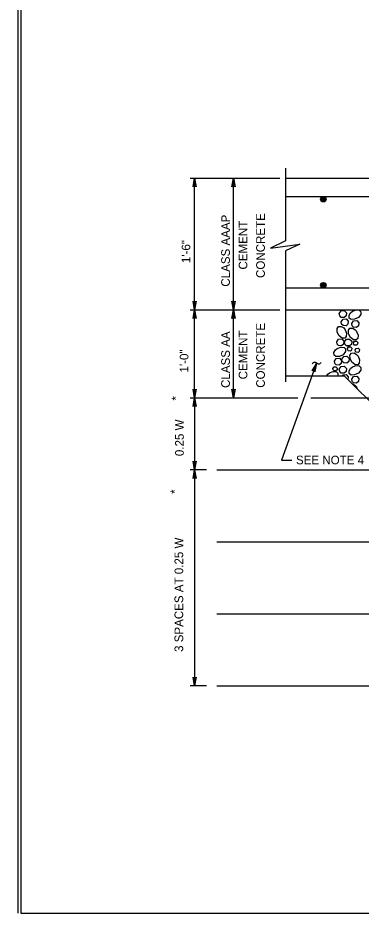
# Model space of a CAD drawing. Extents: x 636530 to 644067, y 294168 to 299122.
# Drawn here: x 643250.8 to 643369.9, y 295965.5 to 296276.1 of the extents above; entities that cross this region are included whole.
import ezdxf

# ---------------------------------------------------------------- set-up
doc = ezdxf.new("R2010")
doc.units = 0
doc.layers.add('1', color=7, linetype='Continuous')

msp = doc.modelspace()

# ---------------------------------------------------------------- linework, layer by layer
at = {"layer": '1'}
for p, q in [((643250.78, 296529.48), (643250.78, 295965.48)), ((643251.78, 296529.48), (643251.78, 295965.48)), ((643343.64, 296224.02), (643343.64, 296198.82)), ((643310.56, 296220.52), (643341.75, 296220.52)), ((643312.13, 296144.32), (643312.13, 296220.52)), ((643325.63, 296174.8), (643325.63, 296220.52)), ((643343.64, 296220.52), (643485.99, 296220.52)), ((643343.64, 296214.17), (643390.74, 296214.17)), ((643343.64, 296195.3), (643343.64, 296149.89)), ((643343.64, 296182.42), (643390.74, 296182.42)), ((643310.56, 296174.8), (643341.75, 296174.8)), ((643325.63, 296144.32), (643325.63, 296174.8)), ((643343.64, 296174.8), (643485.99, 296174.8)), ((643354.42, 296156.27), (643342.32, 296122.66)), ((643343.64, 296151.94), (643364.07, 296151.94)), ((643394.55, 296121.46), (643364.07, 296151.94)), ((643310.56, 296144.32), (643347.91, 296144.32)), ((643312.13, 296144.32), (643312.13, 296044.32)), ((643352.45, 296144.32), (643407.5, 296144.32)), ((643342.32, 296122.66), (643345.83, 296122.66)), ((643316.23, 296119.32), (643310.56, 296119.32)), ((643319.79, 296119.32), (643713.15, 296119.32)), ((643319.79, 296094.32), (643713.15, 296094.32)), ((643319.79, 296069.32), (643713.15, 296069.32)), ((643316.23, 296044.32), (643310.56, 296044.32)), ((643319.79, 296044.32), (643713.15, 296044.32)), ((643251.78, 295965.48), (644037.78, 295965.48))]:
    msp.add_line(p, q, dxfattribs=at)
for points in [[(643312.13, 296220.52), (643312.69, 296217.54), (643312.53, 296217.77), (643312.33, 296217.89), (643312.13, 296217.92), (643311.93, 296217.89), (643311.73, 296217.77), (643311.57, 296217.54), (643312.13, 296220.52), (643311.73, 296217.77), (643311.93, 296217.89), (643312.13, 296220.52), (643312.13, 296217.92), (643312.33, 296217.89), (643312.13, 296220.52), (643312.53, 296217.77)], [(643325.63, 296220.52), (643326.18, 296217.54), (643326.11, 296217.66), (643326.03, 296217.77), (643325.93, 296217.83), (643325.83, 296217.89), (643325.73, 296217.91), (643325.63, 296217.92), (643325.53, 296217.91), (643325.43, 296217.89), (643325.33, 296217.83), (643325.23, 296217.77), (643325.15, 296217.66), (643325.07, 296217.54), (643325.63, 296220.52), (643325.15, 296217.66), (643325.23, 296217.77), (643325.63, 296220.52), (643325.33, 296217.83), (643325.43, 296217.89), (643325.63, 296220.52), (643325.53, 296217.91), (643325.63, 296217.92), (643325.63, 296220.52), (643325.73, 296217.91), (643325.83, 296217.89), (643325.63, 296220.52), (643325.93, 296217.83), (643326.03, 296217.77), (643325.63, 296220.52), (643326.11, 296217.66)], [(643343.64, 296198.82), (643338.46, 296196.28), (643348.61, 296197.66), (643343.64, 296195.3)], [(643312.13, 296174.8), (643311.57, 296177.79), (643311.73, 296177.56), (643311.93, 296177.44), (643312.13, 296177.4), (643312.33, 296177.44), (643312.53, 296177.56), (643312.69, 296177.79), (643312.13, 296174.8), (643312.53, 296177.56), (643312.33, 296177.44), (643312.13, 296174.8), (643312.13, 296177.4), (643311.93, 296177.44), (643312.13, 296174.8), (643311.73, 296177.56)], [(643325.63, 296174.8), (643325.07, 296177.79), (643325.15, 296177.67), (643325.23, 296177.56), (643325.33, 296177.5), (643325.43, 296177.44), (643325.53, 296177.42), (643325.63, 296177.4), (643325.73, 296177.42), (643325.83, 296177.44), (643325.93, 296177.5), (643326.03, 296177.56), (643326.11, 296177.67), (643326.18, 296177.79), (643325.63, 296174.8), (643326.11, 296177.67), (643326.03, 296177.56), (643325.63, 296174.8), (643325.93, 296177.5), (643325.83, 296177.44), (643325.63, 296174.8), (643325.73, 296177.42), (643325.63, 296177.4), (643325.63, 296174.8), (643325.53, 296177.42), (643325.43, 296177.44), (643325.63, 296174.8), (643325.33, 296177.5), (643325.23, 296177.56), (643325.63, 296174.8), (643325.15, 296177.67)], [(643312.13, 296174.8), (643312.69, 296171.82), (643312.53, 296172.05), (643312.33, 296172.17), (643312.13, 296172.2), (643311.93, 296172.17), (643311.73, 296172.05), (643311.57, 296171.82), (643312.13, 296174.8), (643311.73, 296172.05), (643311.93, 296172.17), (643312.13, 296174.8), (643312.13, 296172.2), (643312.33, 296172.17), (643312.13, 296174.8), (643312.53, 296172.05)], [(643325.63, 296174.8), (643326.18, 296171.82), (643326.11, 296171.94), (643326.03, 296172.05), (643325.93, 296172.11), (643325.83, 296172.17), (643325.73, 296172.19), (643325.63, 296172.2), (643325.53, 296172.19), (643325.43, 296172.17), (643325.33, 296172.11), (643325.23, 296172.05), (643325.15, 296171.94), (643325.07, 296171.82), (643325.63, 296174.8), (643325.15, 296171.94), (643325.23, 296172.05), (643325.63, 296174.8), (643325.33, 296172.11), (643325.43, 296172.17), (643325.63, 296174.8), (643325.53, 296172.19), (643325.63, 296172.2), (643325.63, 296174.8), (643325.73, 296172.19), (643325.83, 296172.17), (643325.63, 296174.8), (643325.93, 296172.11), (643326.03, 296172.05), (643325.63, 296174.8), (643326.11, 296171.94)], [(643362.34, 296173.54), (643363.01, 296174.5), (643364.08, 296174.56), (643364.83, 296173.79), (643364.72, 296172.7), (643364.06, 296172.15), (643363, 296172.23), (643362.5, 296172.71), (643362.34, 296173.54)], [(643368.1, 296174.8), (643369.26, 296174.71), (643369.81, 296174.18), (643369.79, 296173.25), (643368.96, 296172.18), (643367.67, 296171.54), (643366.46, 296171.52), (643365.77, 296172), (643365.71, 296172.97), (643366.26, 296173.83), (643366.9, 296174.34)], [(643366.85, 296174.31), (643368.1, 296174.8)], [(643362.97, 296170.68), (643363.64, 296171.64), (643364.71, 296171.7), (643365.46, 296170.92), (643365.35, 296169.84), (643364.69, 296169.29), (643363.63, 296169.36), (643363.13, 296169.85), (643362.97, 296170.68)], [(643366.64, 296170.09), (643367.32, 296171.05), (643368.39, 296171.11), (643369.14, 296170.34), (643369.03, 296169.25), (643368.36, 296168.7), (643367.3, 296168.78), (643366.81, 296169.26), (643366.64, 296170.09)], [(643364.37, 296167.95), (643364.87, 296166.7), (643364.77, 296165.54), (643364.24, 296164.99), (643363.31, 296165.01), (643362.24, 296165.84), (643361.6, 296167.13), (643361.58, 296168.34), (643362.06, 296169.03), (643363.03, 296169.09), (643363.89, 296168.54), (643364.4, 296167.9)], [(643368.35, 296167.34), (643368.85, 296166.09), (643368.75, 296164.93), (643368.23, 296164.38), (643367.29, 296164.4), (643366.23, 296165.23), (643365.58, 296166.52), (643365.56, 296167.73), (643366.05, 296168.42), (643367.01, 296168.48), (643367.88, 296167.93), (643368.39, 296167.29)], [(643361.43, 296163.72), (643362.1, 296164.68), (643363.18, 296164.74), (643363.92, 296163.97), (643363.82, 296162.88), (643363.15, 296162.33), (643362.09, 296162.41), (643361.6, 296162.89), (643361.43, 296163.72)], [(643364.2, 296163.68), (643364.87, 296164.64), (643365.94, 296164.7), (643366.69, 296163.93), (643366.58, 296162.84), (643365.92, 296162.29), (643364.86, 296162.37), (643364.36, 296162.85), (643364.2, 296163.68)], [(643367.26, 296163.39), (643367.66, 296163.96), (643368.3, 296164), (643368.75, 296163.53), (643368.69, 296162.88), (643368.29, 296162.55), (643367.65, 296162.6), (643367.35, 296162.89), (643367.26, 296163.39)], [(643361.58, 296161.39), (643362.84, 296161.89), (643364, 296161.79), (643364.55, 296161.27), (643364.53, 296160.33), (643363.7, 296159.26), (643362.41, 296158.62), (643361.19, 296158.6), (643360.51, 296159.08), (643360.45, 296160.05), (643361, 296160.91), (643361.64, 296161.42)], [(643365.18, 296161.37), (643365.58, 296161.94), (643366.22, 296161.98), (643366.67, 296161.52), (643366.61, 296160.86), (643366.21, 296160.53), (643365.57, 296160.58), (643365.27, 296160.87), (643365.18, 296161.37)], [(643367.82, 296160.9), (643368.23, 296161.47), (643368.87, 296161.51), (643369.32, 296161.04), (643369.25, 296160.39), (643368.86, 296160.06), (643368.22, 296160.11), (643367.92, 296160.4), (643367.82, 296160.9)], [(643360.62, 296157.04), (643361.3, 296157.99), (643362.37, 296158.05), (643363.12, 296157.28), (643363.01, 296156.2), (643362.35, 296155.65), (643361.29, 296155.72), (643360.79, 296156.21), (643360.63, 296157.04)], [(643363.23, 296157.74), (643363.9, 296158.69), (643364.98, 296158.76), (643365.72, 296157.98), (643365.62, 296156.9), (643364.95, 296156.35), (643363.89, 296156.42), (643363.39, 296156.91), (643363.23, 296157.74)], [(643368.84, 296158.76), (643369.34, 296157.51), (643369.24, 296156.35), (643368.72, 296155.8), (643367.78, 296155.82), (643366.71, 296156.65), (643366.07, 296157.94), (643366.05, 296159.15), (643366.53, 296159.84), (643367.5, 296159.9), (643368.37, 296159.35), (643368.87, 296158.71)], [(643354.42, 296156.27), (643352.86, 296153.67), (643352.97, 296153.75), (643353.09, 296153.83), (643353.2, 296153.85), (643353.32, 296153.87), (643353.42, 296153.85), (643353.52, 296153.83), (643353.61, 296153.78), (643353.69, 296153.73), (643353.77, 296153.64), (643353.84, 296153.55), (643353.87, 296153.42), (643353.91, 296153.28), (643354.42, 296156.27), (643353.87, 296153.42), (643353.84, 296153.55), (643354.42, 296156.27), (643353.77, 296153.64), (643353.69, 296153.73), (643354.42, 296156.27), (643353.61, 296153.78), (643353.52, 296153.83), (643354.42, 296156.27), (643353.42, 296153.85), (643353.32, 296153.87), (643354.42, 296156.27), (643353.2, 296153.85), (643353.09, 296153.83), (643354.42, 296156.27), (643352.97, 296153.75)], [(643360.13, 296154.48), (643360.54, 296155.05), (643361.18, 296155.09), (643361.63, 296154.62), (643361.56, 296153.97), (643361.17, 296153.64), (643360.53, 296153.69), (643360.23, 296153.98), (643360.13, 296154.47)], [(643362.34, 296154.23), (643363.01, 296155.18), (643364.08, 296155.24), (643364.83, 296154.47), (643364.72, 296153.39), (643364.06, 296152.84), (643363, 296152.91), (643362.5, 296153.4), (643362.34, 296154.23)], [(643366.85, 296154.99), (643368.1, 296155.49), (643369.26, 296155.39), (643369.81, 296154.87), (643369.79, 296153.93), (643368.96, 296152.87), (643367.67, 296152.22), (643366.46, 296152.2), (643365.77, 296152.69), (643365.71, 296153.65), (643366.26, 296154.52), (643366.9, 296155.02)], [(643357.98, 296151.94), (643358.32, 296152.47), (643358.95, 296152.97)], [(643358.9, 296152.94), (643360.16, 296153.44), (643361.32, 296153.34), (643361.86, 296152.82), (643361.85, 296151.94)], [(643363.38, 296151.94), (643363.64, 296152.32), (643364.71, 296152.38), (643365.46, 296151.61), (643365.36, 296150.65)], [(643366.64, 296150.78), (643367.32, 296151.73), (643368.39, 296151.8), (643369.14, 296151.02), (643369.03, 296149.94), (643368.36, 296149.39), (643367.3, 296149.46), (643366.81, 296149.95), (643366.64, 296150.78)], [(643366.85, 296149.16), (643367.01, 296149.17), (643367.88, 296148.61), (643368.39, 296147.98)], [(643368.35, 296148.03), (643368.6, 296147.41)], [(643312.13, 296144.32), (643311.57, 296147.31), (643311.73, 296147.08), (643311.93, 296146.96), (643312.13, 296146.92), (643312.33, 296146.96), (643312.53, 296147.08), (643312.69, 296147.31), (643312.13, 296144.32), (643312.53, 296147.08), (643312.33, 296146.96), (643312.13, 296144.32), (643312.13, 296146.92), (643311.93, 296146.96), (643312.13, 296144.32), (643311.73, 296147.08)], [(643312.13, 296144.32), (643311.57, 296147.31), (643311.73, 296147.08), (643311.93, 296146.96), (643312.13, 296146.92), (643312.33, 296146.96), (643312.53, 296147.08), (643312.69, 296147.31), (643312.13, 296144.32), (643312.53, 296147.08), (643312.33, 296146.96), (643312.13, 296144.32), (643312.13, 296146.92), (643311.93, 296146.96), (643312.13, 296144.32), (643311.73, 296147.08)], [(643325.63, 296144.32), (643325.07, 296147.31), (643325.15, 296147.19), (643325.23, 296147.08), (643325.33, 296147.02), (643325.43, 296146.96), (643325.53, 296146.94), (643325.63, 296146.92), (643325.73, 296146.94), (643325.83, 296146.96), (643325.93, 296147.02), (643326.03, 296147.08), (643326.11, 296147.19), (643326.18, 296147.31), (643325.63, 296144.32), (643326.11, 296147.19), (643326.03, 296147.08), (643325.63, 296144.32), (643325.93, 296147.02), (643325.83, 296146.96), (643325.63, 296144.32), (643325.73, 296146.94), (643325.63, 296146.92), (643325.63, 296144.32), (643325.53, 296146.94), (643325.43, 296146.96), (643325.63, 296144.32), (643325.33, 296147.02), (643325.23, 296147.08), (643325.63, 296144.32), (643325.15, 296147.19)], [(643312.13, 296144.32), (643312.69, 296141.34), (643312.53, 296141.57), (643312.33, 296141.69), (643312.13, 296141.72), (643311.93, 296141.69), (643311.73, 296141.57), (643311.57, 296141.34), (643312.13, 296144.32), (643311.73, 296141.57), (643311.93, 296141.69), (643312.13, 296144.32), (643312.13, 296141.72), (643312.33, 296141.69), (643312.13, 296144.32), (643312.53, 296141.57)], [(643312.13, 296119.32), (643311.57, 296122.31), (643311.73, 296122.08), (643311.93, 296121.96), (643312.13, 296121.92), (643312.33, 296121.96), (643312.53, 296122.08), (643312.69, 296122.31), (643312.13, 296119.32), (643312.53, 296122.08), (643312.33, 296121.96), (643312.13, 296119.32), (643312.13, 296121.92), (643311.93, 296121.96), (643312.13, 296119.32), (643311.73, 296122.08)], [(643312.13, 296119.32), (643312.69, 296116.34), (643312.53, 296116.57), (643312.33, 296116.69), (643312.13, 296116.72), (643311.93, 296116.69), (643311.73, 296116.57), (643311.57, 296116.34), (643312.13, 296119.32), (643311.73, 296116.57), (643311.93, 296116.69), (643312.13, 296119.32), (643312.13, 296116.72), (643312.33, 296116.69), (643312.13, 296119.32), (643312.53, 296116.57)], [(643312.13, 296044.32), (643311.57, 296047.31), (643311.73, 296047.08), (643311.93, 296046.96), (643312.13, 296046.92), (643312.33, 296046.96), (643312.53, 296047.08), (643312.69, 296047.31), (643312.13, 296044.32), (643312.53, 296047.08), (643312.33, 296046.96), (643312.13, 296044.32), (643312.13, 296046.92), (643311.93, 296046.96), (643312.13, 296044.32), (643311.73, 296047.08)]]:
    msp.add_lwpolyline(points, dxfattribs=at)
for centre, radius in [((643356.81, 296213.22), 0.952), ((643356.81, 296213.22), 0.714), ((643356.81, 296213.22), 0.476), ((643356.81, 296213.22), 0.238), ((643356.81, 296183.37), 0.952), ((643356.81, 296183.37), 0.714), ((643356.81, 296183.37), 0.476), ((643356.81, 296183.37), 0.238)]:
    msp.add_circle(centre, radius, dxfattribs=at)
msp.add_spline([(643355.96, 296156.53), (643355.17, 296155.95), (643353.66, 296156.6), (643352.88, 296156.06)], degree=3, dxfattribs=at)

# ---------------------------------------------------------------- texts
for s, p in [('CLASS AAAP', (643324.36, 296182.88)), ('CONCRETE', (643336.5, 296185.89)), ('CEMENT', (643330.43, 296188.82)), ('1\'-6"', (643310.62, 296191.06)), ('CONCRETE', (643336.5, 296147.79)), ('CLASS AA', (643324.36, 296147.73)), ('CEMENT', (643330.43, 296150.72)), ('1\'-0"', (643309.97, 296153.09)), ('*', (643307.12, 296143.37)), ('0.25 W', (643308.35, 296124.07)), ('*', (643306.71, 296110.93)), ('3 SPACES AT 0.25 W', (643308.15, 296056.11))]:
    msp.add_text(s, height=3, rotation=90, dxfattribs=at).set_placement(p)
msp.add_text('SEE NOTE 4', height=3, dxfattribs=at).set_placement((643347.31, 296121.22))

doc.saveas('drawing.dxf')
